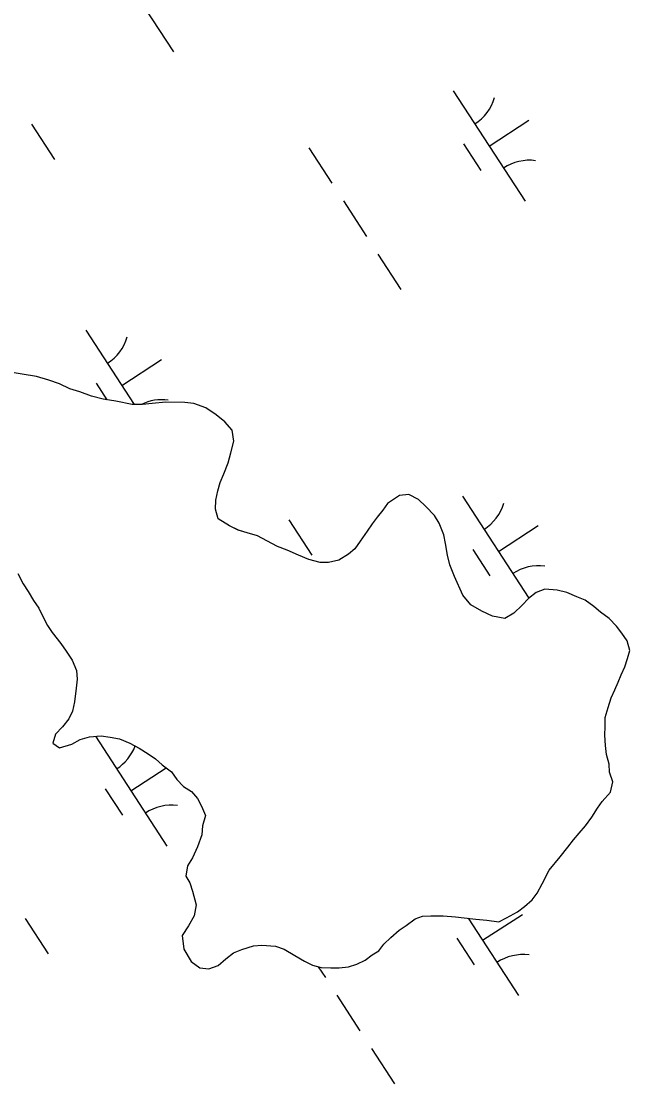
# Model space of a CAD drawing. Extents: x 3953924 to 3974542, y 193747 to 216192.
# Drawn here: x 3964456.2 to 3964687.1, y 200988.8 to 201391.5 of the extents above; entities that cross this region are included whole.
import ezdxf

# ---------------------------------------------------------------- set-up
doc = ezdxf.new("R2010")
doc.units = 0
doc.layers.add('V-TOPO-SHOR', color=7, linetype='Continuous')
doc.layers.add('V-WETL-SWMP', color=7, linetype='Continuous')

msp = doc.modelspace()

# ---------------------------------------------------------------- linework, layer by layer
at = {"layer": 'V-TOPO-SHOR'}
for points in [[(3964470.75, 201254.08), (3964466.63, 201255.45), (3964462, 201256.84), (3964456.58, 201257.72), (3964453.48, 201258.3)], [(3964660.69, 201074.84), (3964663.61, 201078.41), (3964665.73, 201081.22), (3964667.85, 201083.77), (3964670.24, 201086.57), (3964672.63, 201089.89), (3964674.77, 201093.21), (3964676.63, 201095.77), (3964679.81, 201099.33), (3964680.66, 201103.2), (3964679.43, 201106.85), (3964679.23, 201109.96), (3964678.27, 201113.6), (3964677.82, 201116.98), (3964677.63, 201120.86), (3964677.7, 201124.23), (3964677.77, 201127.59), (3964678.88, 201131.46), (3964679.98, 201135.06), (3964681.33, 201138.14), (3964682.68, 201140.96), (3964683.78, 201143.79), (3964685.13, 201146.87), (3964686.22, 201149.96), (3964687.06, 201153.05), (3964686.1, 201156.69), (3964684.08, 201159.58), (3964682.06, 201162.21), (3964679.27, 201165.11), (3964675.95, 201167.5), (3964673.4, 201169.62), (3964670.08, 201172.02), (3964667, 201173.37), (3964663.15, 201175), (3964659.54, 201175.85), (3964654.89, 201176.2), (3964651.5, 201174.97), (3964648.6, 201172.69), (3964646.22, 201170.15), (3964643.06, 201167.11), (3964639.65, 201165.1), (3964635.01, 201165.97), (3964630.9, 201167.86), (3964626.81, 201170.27), (3964623.77, 201173.95), (3964620.54, 201181), (3964618.81, 201185.44), (3964617.85, 201189.08), (3964617.16, 201193.5), (3964616.45, 201196.88), (3964614.72, 201201.31), (3964612.96, 201204.2), (3964609.67, 201207.63), (3964606.87, 201210.27), (3964603.28, 201212.15), (3964599.65, 201211.7), (3964595.19, 201208.68), (3964593.32, 201206.13), (3964591.2, 201203.58), (3964589.34, 201201.03), (3964587.48, 201198.22), (3964584.81, 201194.38), (3964582.68, 201191.58), (3964580.31, 201189.55), (3964576.65, 201187.29), (3964572.74, 201186.33), (3964569.64, 201186.4), (3964565.26, 201187.51), (3964561.41, 201189.14), (3964557.04, 201191.04), (3964553.44, 201192.4), (3964549.34, 201194.55), (3964545.75, 201196.44), (3964541.89, 201197.55), (3964538.55, 201198.65), (3964535.21, 201200.27), (3964530.86, 201202.94), (3964529.9, 201206.58), (3964529.96, 201209.95), (3964530.81, 201213.56), (3964531.64, 201216.65), (3964533, 201219.99), (3964534.64, 201224.1), (3964535.75, 201227.96), (3964536.87, 201232.34), (3964536.17, 201236.5), (3964533.39, 201239.66), (3964530.07, 201242.31), (3964526.24, 201244.98), (3964521.61, 201246.62), (3964518.25, 201246.94), (3964511, 201247.08), (3964505.81, 201246.67), (3964502.18, 201246.22), (3964498.3, 201246.3), (3964492.11, 201247.45), (3964487.21, 201248.32), (3964482.83, 201249.44), (3964478.46, 201251.08), (3964474.59, 201252.19), (3964470.75, 201254.08)], [(3964454.85, 201182.15), (3964456.85, 201178.22), (3964458.86, 201175.34), (3964460.87, 201171.93), (3964462.88, 201169.04), (3964464.62, 201165.38), (3964466.12, 201162.51), (3964467.88, 201159.88), (3964471.17, 201155.68), (3964473.18, 201152.79), (3964475.45, 201149.38), (3964477.18, 201145.46), (3964477.38, 201142.09), (3964477.06, 201138.73), (3964476.44, 201133.57), (3964475.59, 201129.96), (3964474.24, 201127.14), (3964471.85, 201124.08), (3964469.21, 201121.28), (3964468.11, 201117.93), (3964470.66, 201116.07), (3964475.35, 201117.53), (3964478.49, 201119.29), (3964482.13, 201120.25), (3964486.54, 201120.68), (3964489.9, 201120.1), (3964493.51, 201119.51), (3964497.37, 201117.89), (3964500.95, 201116), (3964504.28, 201113.87), (3964507.09, 201112), (3964509.63, 201109.62), (3964513.21, 201106.96), (3964515.22, 201104.08), (3964517.76, 201101.44), (3964520.83, 201099.56), (3964523.11, 201096.93), (3964524.61, 201094.05), (3964526.09, 201090.4), (3964524.98, 201086.54), (3964524.65, 201083.18), (3964523.01, 201078.55), (3964521.12, 201074.44), (3964519.25, 201071.37), (3964518.66, 201067.5), (3964520.16, 201064.88), (3964521.13, 201061.76), (3964522.59, 201056.55), (3964521.73, 201052.42), (3964519.58, 201048.58), (3964517.18, 201045), (3964517.86, 201039.81), (3964520.62, 201035.1), (3964523.94, 201032.7), (3964527.29, 201032.38), (3964530.94, 201033.6), (3964533.84, 201036.13), (3964536.73, 201038.41), (3964539.87, 201039.64), (3964544.29, 201041.11), (3964547.41, 201041.31), (3964552.58, 201040.95), (3964555.92, 201039.85), (3964560.02, 201037.44), (3964563.6, 201035.3), (3964566.68, 201033.69), (3964570.03, 201032.84), (3964573.65, 201032.77), (3964576.76, 201032.71), (3964580.39, 201033.16), (3964583.52, 201034.13), (3964586.65, 201035.63), (3964589.28, 201037.65), (3964591.9, 201039.15), (3964593.76, 201041.71), (3964596.4, 201044.24), (3964599.56, 201047.03), (3964602.18, 201048.79), (3964605.6, 201051.32), (3964608.47, 201052.29), (3964611.58, 201052.49), (3964616.24, 201052.4), (3964620.89, 201052.05), (3964624.25, 201051.73), (3964628.64, 201051.13), (3964632.78, 201050.79), (3964637.43, 201050.18), (3964640.3, 201051.68), (3964644.49, 201053.93), (3964647.12, 201055.95), (3964650.01, 201058.48), (3964651.88, 201061.03), (3964653.76, 201064.62), (3964656.45, 201069.75), (3964660.69, 201074.84)]]:
    msp.add_lwpolyline(points, dxfattribs=at)
at = {"layer": 'V-WETL-SWMP'}
for p, q in [((3964486.66, 201421.78), (3964513.94, 201379.88)), ((3964620.08, 201365.17), (3964647.36, 201323.26)), ((3964460.12, 201352.51), (3964468.85, 201339.1)), ((3964633.72, 201344.22), (3964648.81, 201354.04)), ((3964565.33, 201343.49), (3964574.06, 201330.08)), ((3964623.98, 201345.03), (3964630.53, 201334.98)), ((3964578.42, 201323.38), (3964587.15, 201309.97)), ((3964591.51, 201303.26), (3964600.24, 201289.85)), ((3964480.68, 201274.42), (3964499, 201246.28)), ((3964494.32, 201253.47), (3964509.4, 201263.29)), ((3964456.58, 201257.72), (3964453.48, 201258.3)), ((3964462, 201256.84), (3964456.58, 201257.72)), ((3964466.63, 201255.45), (3964462, 201256.84)), ((3964470.75, 201254.08), (3964466.63, 201255.45)), ((3964484.58, 201254.29), (3964488.63, 201248.07)), ((3964474.59, 201252.19), (3964470.75, 201254.08)), ((3964478.46, 201251.08), (3964474.59, 201252.19)), ((3964482.83, 201249.44), (3964478.46, 201251.08)), ((3964487.21, 201248.32), (3964482.83, 201249.44)), ((3964492.11, 201247.45), (3964487.21, 201248.32)), ((3964498.3, 201246.29), (3964492.11, 201247.45)), ((3964502.18, 201246.22), (3964498.3, 201246.29)), ((3964505.81, 201246.67), (3964502.18, 201246.22)), ((3964511, 201247.08), (3964505.81, 201246.67)), ((3964518.25, 201246.94), (3964511, 201247.08)), ((3964521.61, 201246.62), (3964518.25, 201246.94)), ((3964526.24, 201244.98), (3964521.61, 201246.62)), ((3964530.07, 201242.31), (3964526.24, 201244.98)), ((3964533.39, 201239.66), (3964530.07, 201242.31)), ((3964536.17, 201236.5), (3964533.39, 201239.66)), ((3964536.87, 201232.34), (3964536.17, 201236.5)), ((3964535.75, 201227.96), (3964536.87, 201232.34)), ((3964534.64, 201224.1), (3964535.75, 201227.96)), ((3964533, 201219.99), (3964534.64, 201224.1)), ((3964531.64, 201216.65), (3964533, 201219.99)), ((3964530.81, 201213.56), (3964531.64, 201216.65)), ((3964529.96, 201209.95), (3964530.81, 201213.56)), ((3964599.65, 201211.71), (3964595.19, 201208.68)), ((3964603.28, 201212.15), (3964599.65, 201211.71)), ((3964606.87, 201210.27), (3964603.28, 201212.15)), ((3964609.67, 201207.63), (3964606.87, 201210.27)), ((3964623.57, 201211.46), (3964648.74, 201172.8)), ((3964529.9, 201206.58), (3964529.96, 201209.95)), ((3964530.86, 201202.94), (3964529.9, 201206.58)), ((3964593.32, 201206.13), (3964591.2, 201203.58)), ((3964595.19, 201208.68), (3964593.32, 201206.13)), ((3964612.96, 201204.2), (3964609.67, 201207.63)), ((3964535.21, 201200.27), (3964530.86, 201202.94)), ((3964557.75, 201202.53), (3964566.48, 201189.12)), ((3964591.2, 201203.58), (3964589.34, 201201.03)), ((3964614.72, 201201.31), (3964612.96, 201204.2)), ((3964538.54, 201198.65), (3964535.21, 201200.27)), ((3964541.89, 201197.55), (3964538.54, 201198.65)), ((3964587.47, 201198.22), (3964584.81, 201194.39)), ((3964589.34, 201201.03), (3964587.47, 201198.22)), ((3964616.45, 201196.88), (3964614.72, 201201.31)), ((3964637.21, 201190.51), (3964652.29, 201200.33)), ((3964545.75, 201196.44), (3964541.89, 201197.55)), ((3964549.34, 201194.55), (3964545.75, 201196.44)), ((3964553.44, 201192.4), (3964549.34, 201194.55)), ((3964584.81, 201194.39), (3964582.68, 201191.58)), ((3964617.16, 201193.5), (3964616.45, 201196.88)), ((3964557.04, 201191.04), (3964553.44, 201192.4)), ((3964561.41, 201189.14), (3964557.04, 201191.04)), ((3964582.68, 201191.58), (3964580.31, 201189.55)), ((3964617.85, 201189.08), (3964617.16, 201193.5)), ((3964627.47, 201191.33), (3964634.01, 201181.27)), ((3964565.26, 201187.51), (3964561.41, 201189.14)), ((3964569.64, 201186.39), (3964565.26, 201187.51)), ((3964572.74, 201186.33), (3964569.64, 201186.39)), ((3964576.65, 201187.29), (3964572.74, 201186.33)), ((3964580.31, 201189.55), (3964576.65, 201187.29)), ((3964618.81, 201185.44), (3964617.85, 201189.08)), ((3964454.85, 201182.15), (3964456.85, 201178.22)), ((3964620.54, 201181.01), (3964618.81, 201185.44)), ((3964456.85, 201178.22), (3964458.86, 201175.34)), ((3964623.77, 201173.95), (3964620.54, 201181.01)), ((3964458.86, 201175.34), (3964460.87, 201171.93)), ((3964626.81, 201170.27), (3964623.77, 201173.95)), ((3964651.5, 201174.97), (3964648.6, 201172.69)), ((3964654.89, 201176.2), (3964651.5, 201174.97)), ((3964659.54, 201175.85), (3964654.89, 201176.2)), ((3964663.15, 201175), (3964659.54, 201175.85)), ((3964667, 201173.37), (3964663.15, 201175)), ((3964460.87, 201171.93), (3964462.88, 201169.04)), ((3964630.9, 201167.86), (3964626.81, 201170.27)), ((3964646.22, 201170.15), (3964643.06, 201167.11)), ((3964648.6, 201172.69), (3964646.22, 201170.15)), ((3964670.08, 201172.02), (3964667, 201173.37)), ((3964673.4, 201169.62), (3964670.08, 201172.02)), ((3964462.88, 201169.04), (3964464.62, 201165.39)), ((3964635.01, 201165.97), (3964630.9, 201167.86)), ((3964639.65, 201165.1), (3964635.01, 201165.97)), ((3964643.06, 201167.11), (3964639.65, 201165.1)), ((3964675.95, 201167.5), (3964673.4, 201169.62)), ((3964679.27, 201165.11), (3964675.95, 201167.5)), ((3964464.62, 201165.39), (3964466.12, 201162.51)), ((3964466.12, 201162.51), (3964467.88, 201159.88)), ((3964682.06, 201162.21), (3964679.27, 201165.11)), ((3964684.08, 201159.58), (3964682.06, 201162.21)), ((3964467.88, 201159.88), (3964471.17, 201155.68)), ((3964686.1, 201156.69), (3964684.08, 201159.58)), ((3964471.17, 201155.68), (3964473.18, 201152.79)), ((3964687.06, 201153.05), (3964686.1, 201156.69)), ((3964473.18, 201152.79), (3964475.45, 201149.38)), ((3964685.13, 201146.87), (3964686.22, 201149.96)), ((3964686.22, 201149.96), (3964687.06, 201153.05)), ((3964475.45, 201149.38), (3964477.18, 201145.46)), ((3964683.77, 201143.79), (3964685.13, 201146.87)), ((3964477.38, 201142.09), (3964477.05, 201138.73)), ((3964477.18, 201145.46), (3964477.38, 201142.09)), ((3964682.68, 201140.96), (3964683.77, 201143.79)), ((3964477.05, 201138.73), (3964476.44, 201133.57)), ((3964679.98, 201135.06), (3964681.33, 201138.14)), ((3964681.33, 201138.14), (3964682.68, 201140.96)), ((3964476.44, 201133.57), (3964475.59, 201129.96)), ((3964678.88, 201131.46), (3964679.98, 201135.06)), ((3964475.59, 201129.96), (3964474.24, 201127.14)), ((3964677.76, 201127.59), (3964678.88, 201131.46)), ((3964474.24, 201127.14), (3964471.85, 201124.08)), ((3964677.7, 201124.23), (3964677.76, 201127.59)), ((3964471.85, 201124.08), (3964469.21, 201121.28)), ((3964677.63, 201120.86), (3964677.7, 201124.23)), ((3964469.21, 201121.28), (3964468.11, 201117.93)), ((3964468.11, 201117.93), (3964470.66, 201116.07)), ((3964470.66, 201116.07), (3964475.35, 201117.53)), ((3964475.35, 201117.53), (3964478.49, 201119.29)), ((3964478.49, 201119.29), (3964482.13, 201120.25)), ((3964482.13, 201120.25), (3964486.54, 201120.68)), ((3964484.33, 201120.47), (3964511.44, 201078.81)), ((3964486.54, 201120.68), (3964489.9, 201120.1)), ((3964489.9, 201120.1), (3964493.51, 201119.51)), ((3964493.51, 201119.51), (3964497.36, 201117.89)), ((3964497.36, 201117.89), (3964500.95, 201116)), ((3964677.82, 201116.98), (3964677.63, 201120.86)), ((3964500.95, 201116), (3964504.28, 201113.87)), ((3964504.28, 201113.87), (3964507.09, 201112)), ((3964678.27, 201113.6), (3964677.82, 201116.98)), ((3964679.23, 201109.96), (3964678.27, 201113.6)), ((3964507.09, 201112), (3964509.63, 201109.62)), ((3964509.63, 201109.62), (3964513.21, 201106.96)), ((3964679.43, 201106.85), (3964679.23, 201109.96)), ((3964497.8, 201099.77), (3964511.18, 201108.47)), ((3964513.21, 201106.96), (3964515.22, 201104.08)), ((3964680.66, 201103.2), (3964679.43, 201106.85)), ((3964515.22, 201104.08), (3964517.76, 201101.44)), ((3964517.76, 201101.44), (3964520.83, 201099.56)), ((3964679.81, 201099.33), (3964680.66, 201103.2)), ((3964488.06, 201100.59), (3964494.61, 201090.53)), ((3964520.83, 201099.56), (3964523.11, 201096.93)), ((3964676.63, 201095.77), (3964679.81, 201099.33)), ((3964523.11, 201096.93), (3964524.61, 201094.05)), ((3964524.61, 201094.05), (3964526.09, 201090.4)), ((3964672.63, 201089.89), (3964674.77, 201093.21)), ((3964674.77, 201093.21), (3964676.63, 201095.77)), ((3964526.09, 201090.4), (3964524.98, 201086.54)), ((3964670.24, 201086.57), (3964672.63, 201089.89)), ((3964524.98, 201086.54), (3964524.66, 201083.18)), ((3964667.85, 201083.77), (3964670.24, 201086.57)), ((3964524.66, 201083.18), (3964523.01, 201078.55)), ((3964663.61, 201078.41), (3964665.73, 201081.22)), ((3964665.73, 201081.22), (3964667.85, 201083.77)), ((3964523.01, 201078.55), (3964521.12, 201074.44)), ((3964660.69, 201074.84), (3964663.61, 201078.41)), ((3964521.12, 201074.44), (3964519.25, 201071.37)), ((3964656.45, 201069.75), (3964660.69, 201074.84)), ((3964519.25, 201071.37), (3964518.66, 201067.5)), ((3964653.76, 201064.62), (3964656.45, 201069.75)), ((3964518.66, 201067.5), (3964520.16, 201064.88)), ((3964520.16, 201064.88), (3964521.13, 201061.76)), ((3964521.13, 201061.76), (3964522.58, 201056.55)), ((3964650.01, 201058.48), (3964651.88, 201061.03)), ((3964651.88, 201061.03), (3964653.76, 201064.62)), ((3964647.12, 201055.95), (3964650.01, 201058.48)), ((3964522.58, 201056.55), (3964521.73, 201052.42)), ((3964631.22, 201043.15), (3964646.31, 201052.97)), ((3964640.3, 201051.68), (3964644.49, 201053.93)), ((3964644.49, 201053.93), (3964647.12, 201055.95)), ((3964457.62, 201051.45), (3964466.35, 201038.04)), ((3964521.73, 201052.42), (3964519.58, 201048.58)), ((3964602.18, 201048.79), (3964605.6, 201051.31)), ((3964605.6, 201051.31), (3964608.47, 201052.29)), ((3964608.47, 201052.29), (3964611.58, 201052.49)), ((3964611.58, 201052.49), (3964616.24, 201052.4)), ((3964616.24, 201052.4), (3964620.89, 201052.05)), ((3964620.89, 201052.05), (3964624.25, 201051.73)), ((3964624.25, 201051.73), (3964628.64, 201051.13)), ((3964625.78, 201051.52), (3964644.86, 201022.2)), ((3964628.64, 201051.13), (3964632.78, 201050.79)), ((3964632.78, 201050.79), (3964637.43, 201050.18)), ((3964637.43, 201050.18), (3964640.3, 201051.68)), ((3964519.58, 201048.58), (3964517.18, 201045)), ((3964517.18, 201045), (3964517.86, 201039.81)), ((3964596.4, 201044.24), (3964599.56, 201047.03)), ((3964599.56, 201047.03), (3964602.18, 201048.79)), ((3964539.87, 201039.64), (3964544.29, 201041.11)), ((3964544.29, 201041.11), (3964547.41, 201041.31)), ((3964547.41, 201041.31), (3964552.58, 201040.95)), ((3964552.58, 201040.95), (3964555.92, 201039.85)), ((3964591.9, 201039.15), (3964593.76, 201041.71)), ((3964593.76, 201041.71), (3964596.4, 201044.24)), ((3964621.48, 201043.97), (3964628.03, 201033.91)), ((3964517.86, 201039.81), (3964520.62, 201035.1)), ((3964533.84, 201036.13), (3964536.73, 201038.41)), ((3964536.73, 201038.41), (3964539.87, 201039.64)), ((3964555.92, 201039.85), (3964560.02, 201037.44)), ((3964560.02, 201037.44), (3964563.6, 201035.3)), ((3964586.65, 201035.63), (3964589.28, 201037.65)), ((3964589.28, 201037.65), (3964591.9, 201039.15)), ((3964520.62, 201035.1), (3964523.94, 201032.7)), ((3964527.29, 201032.38), (3964530.94, 201033.6)), ((3964530.94, 201033.6), (3964533.84, 201036.13)), ((3964563.6, 201035.3), (3964566.68, 201033.68)), ((3964566.68, 201033.68), (3964570.03, 201032.84)), ((3964568.88, 201033.13), (3964571.56, 201029.02)), ((3964570.03, 201032.84), (3964573.65, 201032.77)), ((3964573.65, 201032.77), (3964576.76, 201032.71)), ((3964576.76, 201032.71), (3964580.39, 201033.16)), ((3964580.39, 201033.16), (3964583.52, 201034.14)), ((3964583.52, 201034.14), (3964586.65, 201035.63)), ((3964523.94, 201032.7), (3964527.29, 201032.38)), ((3964575.92, 201022.31), (3964584.65, 201008.9)), ((3964589.02, 201002.2), (3964597.74, 200988.79))]:
    msp.add_line(p, q, dxfattribs=at)
for centre, start, end in [((3964618.85, 201367.49), 302.2901, 343.8338), ((3964648.99, 201321.2), 82.2901, 123.8337), ((3964479.45, 201276.75), 302.2901, 343.8338), ((3964509.59, 201230.45), 82.2901, 116.4647), ((3964622.34, 201213.79), 302.2901, 343.8338), ((3964652.48, 201167.49), 82.2901, 123.8337), ((3964482.93, 201123.05), 302.2901, 339.274), ((3964513.07, 201076.75), 82.2901, 123.8337), ((3964646.49, 201020.13), 82.2901, 123.8337)]:
    msp.add_arc(centre, 17.62, start, end, dxfattribs=at)

doc.saveas('drawing.dxf')
